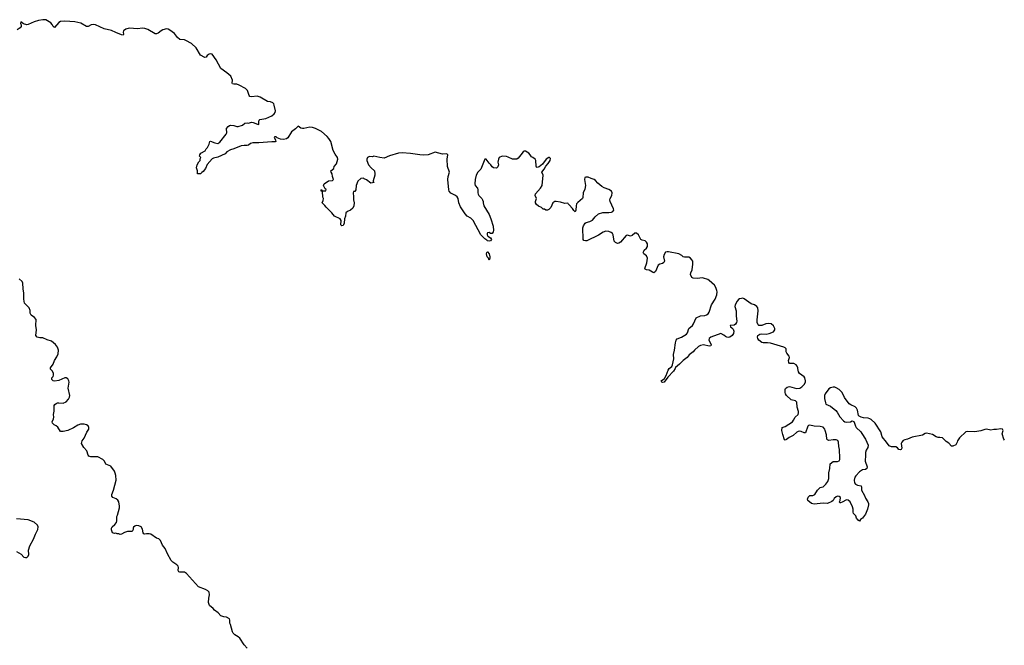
# Model space of a CAD drawing. Header units: inches. Extents: x 2293880 to 2522759, y 823965 to 1006879.
# Tile 310 of 325: x 2444512 to 2458016, y 906205 to 914781. Entities that reach past the tile are written whole.
import ezdxf

# ---------------------------------------------------------------- set-up
doc = ezdxf.new("R2010")
doc.units = ezdxf.units.IN
doc.header["$MEASUREMENT"] = 0
for name, color, linetype in [('C4940', 7, 'Continuous'), ('C4941', 7, 'Continuous'), ('C4950', 7, 'Continuous'), ('C4951', 7, 'Continuous')]:
    doc.layers.add(name, color=color, linetype=linetype)

msp = doc.modelspace()

# ---------------------------------------------------------------- linework, layer by layer
at = {"layer": 'C4940', "color": 5}
for points, elevation in [([(2447630, 906164), (2447590, 906212), (2447530, 906303), (2447510, 906321), (2447462, 906350), (2447439, 906370), (2447429, 906390), (2447404, 906490), (2447394, 906510), (2447394, 906550), (2447389, 906569), (2447350, 906589), (2447310, 906593), (2447270, 906609), (2447232, 906652), (2447186, 906686), (2447167, 906707), (2447115, 906750), (2447102, 906790), (2447107, 906850), (2447117, 906897), (2447112, 906932), (2447092, 906952), (2447062, 906970), (2446965, 907005), (2446799, 907190), (2446770, 907206), (2446750, 907209), (2446710, 907206), (2446693, 907213), (2446685, 907230), (2446692, 907270), (2446687, 907290), (2446667, 907310), (2446610, 907343), (2446590, 907368), (2446537, 907457), (2446505, 907530), (2446470, 907578), (2446443, 907643), (2446422, 907662), (2446390, 907672), (2446310, 907727), (2446286, 907734), (2446250, 907734), (2446230, 907729), (2446215, 907735), (2446205, 907745), (2446195, 907795), (2446178, 907830), (2446144, 907844), (2446110, 907845), (2446090, 907839), (2446074, 907826), (2446067, 907810), (2446066, 907790), (2446054, 907766), (2445990, 907764), (2445950, 907750), (2445910, 907726), (2445890, 907724), (2445870, 907735), (2445850, 907735), (2445830, 907742), (2445810, 907738), (2445787, 907747), (2445769, 907789), (2445769, 907810), (2445781, 907830), (2445818, 907862), (2445841, 907890), (2445846, 907910), (2445845, 907970), (2445853, 907987), (2445880, 908090), (2445881, 908110), (2445870, 908170), (2445856, 908196), (2445833, 908213), (2445790, 908229), (2445775, 908250), (2445775, 908270), (2445797, 908330), (2445833, 908467), (2445831, 908531), (2445823, 908563), (2445810, 908590), (2445761, 908661), (2445695, 908690), (2445674, 908730), (2445654, 908754), (2445582, 908790), (2445488, 908788), (2445458, 908798), (2445450, 908809), (2445433, 908870), (2445390, 908916), (2445361, 908970), (2445362, 908990), (2445370, 909007), (2445397, 909043), (2445433, 909127), (2445458, 909170), (2445461, 909190), (2445450, 909215), (2445430, 909227), (2445395, 909235), (2445346, 909234), (2445310, 909222), (2445250, 909187), (2445171, 909150), (2445110, 909137), (2445070, 909138), (2445037, 909197), (2445014, 909214), (2444985, 909225), (2444962, 909250), (2444959, 909270), (2444975, 909310), (2444978, 909330), (2444974, 909370), (2444986, 909414), (2444986, 909490), (2444994, 909506), (2445010, 909519), (2445030, 909528), (2445050, 909530), (2445110, 909524), (2445150, 909544), (2445183, 909577), (2445195, 909605), (2445199, 909630), (2445175, 909730), (2445190, 909810), (2445186, 909830), (2445170, 909858), (2445150, 909870), (2445130, 909870), (2445050, 909835), (2444990, 909827), (2444969, 909830), (2444955, 909850), (2444954, 909870), (2444970, 909892), (2444976, 909910), (2444976, 909930), (2444961, 909961), (2444935, 909990), (2444935, 910000)], 80), ([(2444470, 907492), (2444532, 907452), (2444570, 907415), (2444590, 907408), (2444610, 907410), (2444630, 907428), (2444637, 907450), (2444634, 907510), (2444651, 907570), (2444702, 907658), (2444728, 907730), (2444761, 907790), (2444764, 907830), (2444758, 907850), (2444711, 907891), (2444630, 907927), (2444470, 907940)], 120)]:
    msp.add_lwpolyline(points, dxfattribs=dict(at, elevation=elevation))
at = {"layer": 'C4941', "color": 5}
for points, elevation in [([(2450000, 912930), (2449870, 912948), (2449758, 912958), (2449709, 912951), (2449583, 912917), (2449510, 912883), (2449450, 912890), (2449371, 912909), (2449350, 912902), (2449310, 912904), (2449290, 912899), (2449281, 912890), (2449272, 912870), (2449272, 912850), (2449298, 912790), (2449331, 912751), (2449378, 912710), (2449383, 912670), (2449381, 912650), (2449362, 912570), (2449362, 912562), (2449374, 912550), (2449330, 912542), (2449270, 912584), (2449238, 912598), (2449227, 912607), (2449190, 912606), (2449150, 912568), (2449126, 912510), (2449122, 912450), (2449110, 912428), (2449090, 912426), (2449085, 912410), (2449085, 912390), (2449091, 912370), (2449091, 912310), (2449099, 912270), (2449096, 912230), (2449081, 912199), (2449051, 912169), (2449006, 912154), (2448986, 912134), (2448982, 912090), (2448966, 912050), (2448961, 911990), (2448955, 911970), (2448950, 911958), (2448930, 911955), (2448915, 911970), (2448919, 912030), (2448906, 912050), (2448890, 912062), (2448850, 912077), (2448830, 912090), (2448793, 912133), (2448713, 912210), (2448696, 912236), (2448662, 912270), (2448676, 912304), (2448678, 912330), (2448669, 912349), (2448666, 912426), (2448648, 912430), (2448646, 912450), (2448653, 912453), (2448658, 912438), (2448670, 912434), (2448710, 912434), (2448713, 912453), (2448702, 912462), (2448678, 912510), (2448688, 912530), (2448748, 912570), (2448802, 912578), (2448815, 912590), (2448802, 912630), (2448797, 912670), (2448784, 912690), (2448778, 912710), (2448819, 912741), (2448824, 912770), (2448856, 912804), (2448874, 912870), (2448872, 912890), (2448837, 912937), (2448809, 912989), (2448778, 913110), (2448752, 913152), (2448730, 913180), (2448650, 913250), (2448570, 913290), (2448530, 913302), (2448490, 913307), (2448410, 913289), (2448390, 913289), (2448370, 913295), (2448330, 913322), (2448295, 913285), (2448238, 913242), (2448190, 913164), (2448170, 913146), (2448130, 913140), (2448090, 913144), (2448043, 913163), (2448030, 913174), (2448010, 913176), (2448001, 913170), (2448021, 913130), (2448025, 913110), (2448015, 913105), (2447970, 913107), (2447790, 913093), (2447710, 913095), (2447677, 913083), (2447650, 913063), (2447630, 913056), (2447590, 913057), (2447550, 913050), (2447450, 913009), (2447402, 912998), (2447351, 912970), (2447330, 912944), (2447281, 912919), (2447230, 912899), (2447170, 912885), (2447150, 912874), (2447085, 912795), (2447059, 912741), (2447030, 912698), (2447010, 912688), (2446990, 912668), (2446950, 912668), (2446949, 912710), (2446938, 912750), (2446948, 912790), (2446970, 912834), (2446987, 912853), (2446988, 912872), (2446998, 912890), (2446978, 912910), (2446982, 912930), (2446995, 912950), (2447055, 912985), (2447070, 913012), (2447088, 913030), (2447110, 913074), (2447122, 913110), (2447130, 913115), (2447190, 913093), (2447230, 913085), (2447259, 913101), (2447345, 913210), (2447353, 913230), (2447350, 913291), (2447370, 913315), (2447390, 913330), (2447404, 913336), (2447450, 913333), (2447490, 913317), (2447510, 913315), (2447570, 913336), (2447599, 913361), (2447630, 913367), (2447650, 913365), (2447690, 913376), (2447714, 913374), (2447772, 913350), (2447794, 913346), (2447793, 913390), (2447797, 913403), (2447807, 913413), (2447888, 913428), (2447930, 913444), (2447970, 913463), (2448000, 913490), (2448015, 913510), (2448020, 913530), (2448004, 913610), (2447996, 913630), (2447982, 913642), (2447950, 913654), (2447910, 913660), (2447810, 913718), (2447768, 913732), (2447690, 913724), (2447669, 913729), (2447661, 913741), (2447635, 913810), (2447610, 913837), (2447524, 913884), (2447490, 913897), (2447450, 913896), (2447430, 913902), (2447425, 913910), (2447429, 913951), (2447410, 914005), (2447353, 914053), (2447271, 914111), (2447205, 914230), (2447152, 914310), (2447130, 914314), (2447110, 914308), (2447085, 914290), (2447070, 914268), (2447050, 914261), (2446990, 914296), (2446934, 914394), (2446870, 914454), (2446790, 914498), (2446770, 914505), (2446710, 914510), (2446677, 914537), (2446633, 914590), (2446570, 914640), (2446550, 914651), (2446525, 914655), (2446477, 914643), (2446450, 914628), (2446410, 914595), (2446390, 914587), (2446369, 914589), (2446270, 914648), (2446230, 914661), (2446190, 914666), (2446130, 914657), (2446014, 914666), (2445966, 914650), (2445937, 914630), (2445933, 914610), (2445936, 914584), (2445930, 914569), (2445910, 914573), (2445830, 914604), (2445770, 914632), (2445670, 914658), (2445550, 914710), (2445530, 914714), (2445490, 914712), (2445450, 914689), (2445430, 914689), (2445350, 914736), (2445270, 914752), (2445130, 914761), (2445070, 914757), (2445050, 914745), (2444990, 914674), (2444970, 914688), (2444957, 914717), (2444939, 914739), (2444870, 914781), (2444830, 914780), (2444770, 914771), (2444710, 914753), (2444630, 914717), (2444610, 914712), (2444565, 914725), (2444528, 914752), (2444523, 914730), (2444533, 914713), (2444534, 914690), (2444518, 914670), (2444477, 914643)], 60), ([(2444935, 910000), (2444935, 910010), (2444970, 910059), (2444990, 910110), (2445021, 910159), (2445039, 910201), (2445042, 910250), (2445031, 910291), (2445003, 910330), (2444950, 910373), (2444891, 910391), (2444830, 910418), (2444790, 910421), (2444750, 910430), (2444733, 910450), (2444741, 910530), (2444732, 910590), (2444736, 910670), (2444717, 910697), (2444669, 910730), (2444657, 910757), (2444654, 910794), (2444641, 910830), (2444577, 910897), (2444568, 910948), (2444571, 911030), (2444560, 911090), (2444557, 911170), (2444545, 911190), (2444507, 911230)], 80)]:
    msp.add_lwpolyline(points, dxfattribs=dict(at, elevation=elevation))
at = {"layer": 'C4950', "color": 5, "elevation": 60}
for points in [[(2453500, 910000), (2453477, 909963), (2453400, 909880), (2453350, 909813), (2453330, 909806), (2453321, 909810), (2453309, 909830), (2453357, 909863), (2453378, 909902), (2453404, 909976), (2453420, 910000), (2453421, 910000)], [(2458018, 909018), (2458009, 909029), (2457985, 909105), (2457998, 909150), (2457989, 909170), (2457970, 909173), (2457910, 909161), (2457870, 909162), (2457830, 909156), (2457770, 909167), (2457750, 909165), (2457694, 909146), (2457610, 909129), (2457510, 909135), (2457490, 909132), (2457403, 909050), (2457376, 909010), (2457370, 908988), (2457350, 908955), (2457310, 908934), (2457290, 908935), (2457256, 908976), (2457220, 909000), (2457170, 909049), (2457130, 909055), (2457110, 909053), (2457082, 909062), (2457030, 909096), (2456950, 909115), (2456930, 909109), (2456893, 909087), (2456750, 909056), (2456690, 909031), (2456650, 909023), (2456630, 909012), (2456611, 908990), (2456603, 908970), (2456611, 908909), (2456602, 908890), (2456590, 908884), (2456570, 908889), (2456553, 908913), (2456530, 908924), (2456470, 908925), (2456438, 908938), (2456401, 908990), (2456341, 909061), (2456320, 909130), (2456246, 909250), (2456190, 909299), (2456170, 909310), (2456150, 909317), (2456083, 909323), (2456051, 909331), (2456024, 909344), (2456016, 909356), (2456004, 909430), (2455990, 909456), (2455970, 909473), (2455910, 909500), (2455890, 909516), (2455824, 909604), (2455790, 909670), (2455753, 909710), (2455710, 909736), (2455690, 909743), (2455670, 909744), (2455630, 909735), (2455610, 909722), (2455558, 909650), (2455550, 909630), (2455549, 909590), (2455562, 909530), (2455570, 909511), (2455630, 909485), (2455704, 909424), (2455722, 909402), (2455759, 909339), (2455810, 909282), (2455830, 909270), (2455855, 909265), (2455906, 909270), (2455930, 909282), (2455950, 909272), (2455963, 909250), (2455973, 909210), (2455983, 909190), (2456047, 909130), (2456062, 909110), (2456111, 909030), (2456147, 908950), (2456142, 908918), (2456120, 908880), (2456111, 908849), (2456113, 908813), (2456108, 908730), (2456136, 908650), (2456131, 908630), (2456110, 908615), (2456070, 908610), (2456030, 908585), (2455978, 908530), (2455967, 908510), (2455957, 908470), (2455961, 908430), (2455974, 908414), (2456002, 908402), (2456051, 908390), (2456057, 908370), (2456055, 908330), (2456098, 908258), (2456110, 908222), (2456145, 908170), (2456152, 908150), (2456151, 908130), (2456138, 908070), (2456110, 908002), (2456070, 907948), (2456042, 907930), (2456030, 907906), (2456010, 907918), (2455990, 907948), (2455979, 907979), (2455949, 908010), (2455942, 908030), (2455944, 908070), (2455935, 908105), (2455901, 908170), (2455873, 908193), (2455850, 908198), (2455790, 908165), (2455770, 908157), (2455760, 908160), (2455754, 908170), (2455765, 908190), (2455769, 908229), (2455750, 908246), (2455730, 908247), (2455710, 908241), (2455683, 908217), (2455668, 908192), (2455650, 908174), (2455590, 908149), (2455532, 908152), (2455410, 908138), (2455370, 908149), (2455319, 908190), (2455315, 908210), (2455325, 908235), (2455350, 908258), (2455390, 908259), (2455419, 908270), (2455453, 908330), (2455489, 908370), (2455510, 908371), (2455530, 908379), (2455570, 908414), (2455595, 908450), (2455607, 908490), (2455609, 908570), (2455622, 908630), (2455626, 908694), (2455670, 908725), (2455730, 908724), (2455750, 908734), (2455760, 908750), (2455762, 908770), (2455756, 908890), (2455748, 908930), (2455742, 908990), (2455731, 909011), (2455710, 909020), (2455670, 909023), (2455610, 909014), (2455590, 909022), (2455582, 909030), (2455578, 909090), (2455561, 909150), (2455552, 909170), (2455530, 909193), (2455490, 909206), (2455409, 909209), (2455350, 909223), (2455330, 909220), (2455322, 909210), (2455290, 909119), (2455270, 909118), (2455230, 909138), (2455210, 909142), (2455190, 909138), (2455170, 909127), (2455119, 909081), (2455066, 909054), (2455030, 909026), (2455010, 909015), (2455003, 909023), (2454976, 909096), (2454965, 909150), (2454968, 909190), (2455010, 909206), (2455110, 909269), (2455126, 909290), (2455147, 909333), (2455187, 909370), (2455195, 909390), (2455194, 909410), (2455176, 909470), (2455170, 909536), (2455150, 909557), (2455092, 909572), (2455029, 909630), (2455014, 909650), (2455009, 909670), (2455009, 909710), (2455014, 909726), (2455038, 909742), (2455070, 909751), (2455166, 909726), (2455210, 909730), (2455238, 909750), (2455270, 909782), (2455287, 909810), (2455291, 909830), (2455282, 909870), (2455270, 909887), (2455206, 909930), (2455194, 909954), (2455186, 910000)]]:
    msp.add_lwpolyline(points, dxfattribs=at)
at = {"layer": 'C4951', "color": 5, "elevation": 60}
for points in [[(2453421, 910000), (2453454, 910026), (2453464, 910050), (2453483, 910130), (2453481, 910190), (2453493, 910250), (2453505, 910350), (2453515, 910390), (2453530, 910405), (2453590, 910427), (2453656, 910470), (2453669, 910490), (2453689, 910550), (2453739, 910590), (2453755, 910610), (2453790, 910696), (2453850, 910721), (2453910, 910728), (2453930, 910735), (2453953, 910750), (2453969, 910770), (2454000, 910870), (2454048, 910952), (2454071, 911010), (2454078, 911050), (2454074, 911070), (2454060, 911110), (2454040, 911140), (2453970, 911206), (2453950, 911218), (2453890, 911238), (2453870, 911241), (2453810, 911235), (2453750, 911238), (2453730, 911247), (2453714, 911290), (2453718, 911310), (2453735, 911350), (2453746, 911430), (2453742, 911470), (2453732, 911490), (2453714, 911510), (2453690, 911524), (2453630, 911524), (2453610, 911530), (2453592, 911550), (2453550, 911573), (2453410, 911600), (2453390, 911600), (2453370, 911593), (2453350, 911561), (2453343, 911530), (2453355, 911470), (2453348, 911452), (2453330, 911441), (2453290, 911430), (2453270, 911415), (2453233, 911330), (2453210, 911313), (2453190, 911319), (2453147, 911347), (2453110, 911353), (2453090, 911361), (2453085, 911370), (2453115, 911450), (2453124, 911510), (2453110, 911543), (2453073, 911570), (2453065, 911590), (2453070, 911610), (2453078, 911622), (2453110, 911651), (2453123, 911670), (2453120, 911710), (2453110, 911732), (2453092, 911750), (2453050, 911757), (2453029, 911769), (2452997, 911830), (2452970, 911857), (2452950, 911856), (2452910, 911821), (2452890, 911815), (2452850, 911829), (2452830, 911823), (2452750, 911732), (2452730, 911718), (2452710, 911715), (2452685, 911725), (2452667, 911747), (2452651, 911830), (2452641, 911850), (2452625, 911865), (2452590, 911878), (2452550, 911880), (2452512, 911868), (2452450, 911827), (2452291, 911749), (2452270, 911749), (2452250, 911755), (2452241, 911770), (2452239, 911790), (2452241, 911830), (2452234, 911870), (2452235, 911930), (2452245, 911955), (2452268, 911990), (2452281, 911999), (2452330, 912014), (2452367, 912033), (2452403, 912077), (2452450, 912121), (2452510, 912139), (2452590, 912138), (2452630, 912143), (2452649, 912151), (2452661, 912170), (2452656, 912190), (2452609, 912290), (2452606, 912310), (2452609, 912330), (2452634, 912370), (2452637, 912410), (2452630, 912429), (2452590, 912454), (2452530, 912476), (2452496, 912496), (2452442, 912542), (2452410, 912578), (2452390, 912592), (2452350, 912603), (2452310, 912621), (2452277, 912623), (2452264, 912616), (2452259, 912590), (2452271, 912510), (2452261, 912459), (2452241, 912410), (2452236, 912344), (2452230, 912329), (2452165, 912275), (2452150, 912255), (2452144, 912230), (2452141, 912170), (2452131, 912149), (2452110, 912165), (2452093, 912193), (2452050, 912245), (2452036, 912256), (2452030, 912268), (2451990, 912262), (2451930, 912279), (2451870, 912289), (2451850, 912289), (2451822, 912270), (2451795, 912205), (2451770, 912178), (2451751, 912169), (2451730, 912168), (2451710, 912186), (2451690, 912186), (2451670, 912208), (2451627, 912227), (2451598, 912250), (2451588, 912270), (2451588, 912290), (2451598, 912330), (2451582, 912370), (2451586, 912394), (2451654, 912470), (2451679, 912510), (2451689, 912650), (2451675, 912690), (2451705, 912730), (2451726, 912774), (2451762, 912810), (2451789, 912850), (2451790, 912878), (2451778, 912890), (2451770, 912893), (2451731, 912870), (2451725, 912855), (2451690, 912816), (2451681, 912799), (2451636, 912764), (2451610, 912753), (2451600, 912760), (2451594, 912774), (2451589, 912849), (2451582, 912870), (2451550, 912894), (2451530, 912902), (2451514, 912930), (2451494, 912950), (2451450, 912981), (2451430, 912979), (2451419, 912970), (2451383, 912930), (2451350, 912882), (2451330, 912869), (2451269, 912869), (2451210, 912899), (2451190, 912904), (2451130, 912909), (2451090, 912893), (2451077, 912870), (2451071, 912830), (2451078, 912790), (2451070, 912766), (2451050, 912748), (2451010, 912749), (2450990, 912762), (2450975, 912790), (2450950, 912815), (2450910, 912868), (2450890, 912868), (2450836, 912730), (2450793, 912690), (2450772, 912650), (2450757, 912590), (2450754, 912530), (2450760, 912510), (2450789, 912470), (2450794, 912450), (2450793, 912410), (2450798, 912390), (2450811, 912370), (2450850, 912331), (2450860, 912310), (2450868, 912290), (2450867, 912270), (2450876, 912230), (2450950, 912111), (2450975, 912050), (2451007, 911950), (2451011, 911890), (2451006, 911874), (2450990, 911848), (2450970, 911848), (2450950, 911862), (2450930, 911858), (2450925, 911850), (2450925, 911830), (2450932, 911812), (2450971, 911791), (2450982, 911770), (2450971, 911749), (2450950, 911745), (2450930, 911750), (2450920, 911760), (2450890, 911777), (2450836, 911830), (2450730, 912030), (2450699, 912059), (2450649, 912090), (2450622, 912122), (2450557, 912217), (2450536, 912270), (2450524, 912330), (2450512, 912352), (2450490, 912370), (2450424, 912404), (2450403, 912430), (2450396, 912450), (2450386, 912590), (2450389, 912630), (2450408, 912690), (2450378, 912770), (2450376, 912870), (2450384, 912930), (2450370, 912944), (2450310, 912938), (2450210, 912963), (2450113, 912927), (2450050, 912923), (2450000, 912930)], [(2455186, 910000), (2455185, 910010), (2455176, 910030), (2455160, 910050), (2455130, 910068), (2455070, 910070), (2455061, 910081), (2455058, 910110), (2455068, 910150), (2455066, 910170), (2455034, 910210), (2455026, 910230), (2455022, 910270), (2455010, 910282), (2454990, 910294), (2454810, 910345), (2454767, 910353), (2454710, 910350), (2454690, 910355), (2454649, 910390), (2454634, 910410), (2454629, 910430), (2454637, 910450), (2454662, 910470), (2454686, 910474), (2454750, 910472), (2454790, 910477), (2454850, 910503), (2454868, 910530), (2454868, 910550), (2454850, 910585), (2454816, 910610), (2454783, 910617), (2454747, 910613), (2454690, 910590), (2454667, 910587), (2454649, 910590), (2454639, 910599), (2454628, 910628), (2454626, 910666), (2454640, 910790), (2454634, 910830), (2454621, 910850), (2454590, 910870), (2454544, 910884), (2454450, 910953), (2454430, 910962), (2454410, 910961), (2454386, 910954), (2454370, 910945), (2454350, 910924), (2454326, 910874), (2454321, 910850), (2454337, 910790), (2454337, 910717), (2454346, 910650), (2454342, 910630), (2454330, 910609), (2454310, 910594), (2454254, 910590), (2454262, 910570), (2454279, 910559), (2454297, 910537), (2454307, 910510), (2454302, 910478), (2454283, 910450), (2454250, 910429), (2454230, 910424), (2454210, 910427), (2454190, 910436), (2454170, 910457), (2454130, 910477), (2453989, 910431), (2453968, 910410), (2453965, 910390), (2453995, 910330), (2453992, 910310), (2453970, 910307), (2453890, 910323), (2453850, 910316), (2453820, 910300), (2453767, 910250), (2453750, 910227), (2453730, 910216), (2453694, 910186), (2453668, 910152), (2453611, 910110), (2453563, 910057), (2453508, 910012), (2453500, 910000)]]:
    msp.add_lwpolyline(points, dxfattribs=at)
msp.add_lwpolyline([(2450950, 911486), (2450942, 911510), (2450925, 911530), (2450915, 911570), (2450918, 911590), (2450923, 911597), (2450930, 911598), (2450950, 911572), (2450961, 911530), (2450962, 911510)], close=True, dxfattribs=at)

doc.saveas('drawing.dxf')
